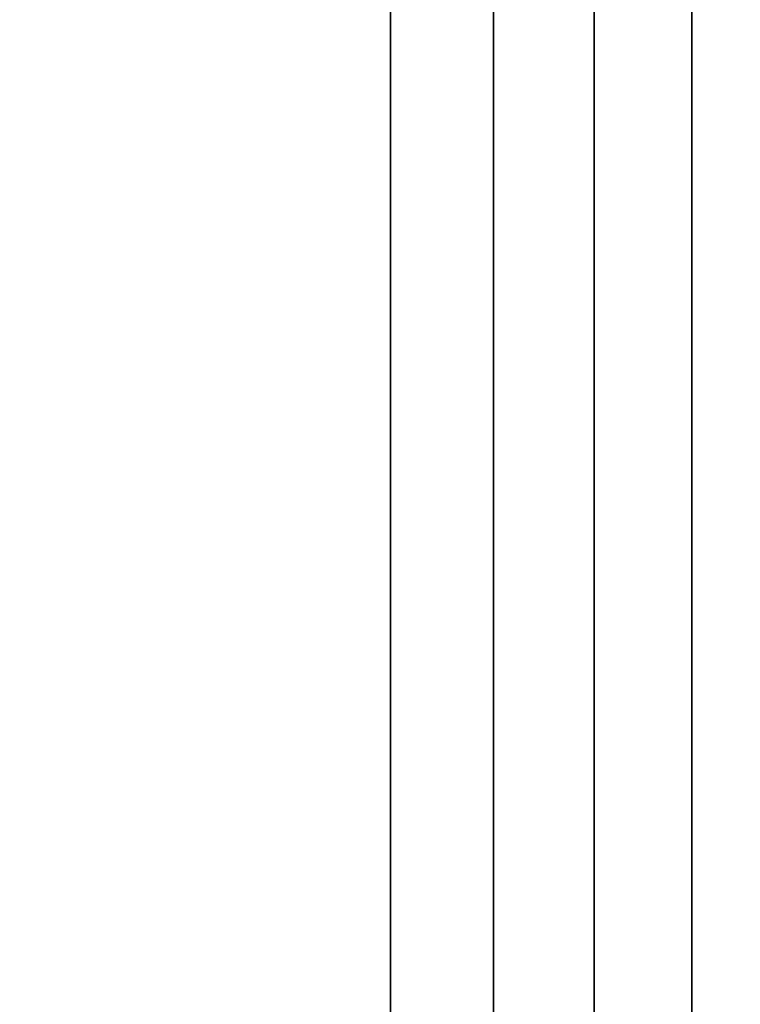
# Model space of a CAD drawing. Header units: metres. Extents: x -109 to 109, y -100 to 58.
# Tile 496 of 642: x 3 to 7, y 25 to 31. Entities that reach past the tile are written whole.
import ezdxf

# ---------------------------------------------------------------- set-up
doc = ezdxf.new("R2010")
doc.units = ezdxf.units.M
doc.layers.add('solid_21_062_100_XXX', color=7, linetype='CONTINUOUS')

msp = doc.modelspace()

# ---------------------------------------------------------------- linework, layer by layer
at = {"layer": 'solid_21_062_100_XXX'}
for points in [[(5, 24.700001, 216.997437), (5, 32.700001, 216.997437), (-5, 32.700001, 216.997437), (-5, 24.700001, 216.997437)], [(5, 32.700001, 192.997437), (5, 24.700001, 192.997437), (-5, 24.700001, 192.997437), (-5, 32.700001, 192.997437)], [(5, 24.700001, 216.997437), (5.611368, 24.700001, 216.723999), (5.611368, 32.700001, 216.723999), (5, 32.700001, 216.997437)], [(5.611368, 24.700001, 193.270859), (5, 24.700001, 192.997437), (5, 32.700001, 192.997437), (5.611368, 32.700001, 193.270859)], [(5.611368, 24.700001, 216.723999), (6.207843, 24.700001, 216.419464), (6.207843, 32.700001, 216.419464), (5.611368, 32.700001, 216.723999)], [(6.207843, 24.700001, 193.575409), (5.611368, 24.700001, 193.270859), (5.611368, 32.700001, 193.270859), (6.207843, 32.700001, 193.575409)], [(6.207843, 24.700001, 216.419464), (6.787843, 24.700001, 216.084595), (6.787843, 32.700001, 216.084595), (6.207843, 32.700001, 216.419464)], [(6.787843, 24.700001, 193.910263), (6.207843, 24.700001, 193.575409), (6.207843, 32.700001, 193.575409), (6.787843, 32.700001, 193.910263)], [(6.787843, 24.700001, 216.084595), (7.349827, 24.700001, 215.720306), (7.349827, 32.700001, 215.720306), (6.787843, 32.700001, 216.084595)], [(7.349827, 24.700001, 194.274551), (6.787843, 24.700001, 193.910263), (6.787843, 32.700001, 193.910263), (7.349827, 32.700001, 194.274551)]]:
    msp.add_3dface(points, dxfattribs=at)

doc.saveas('drawing.dxf')
